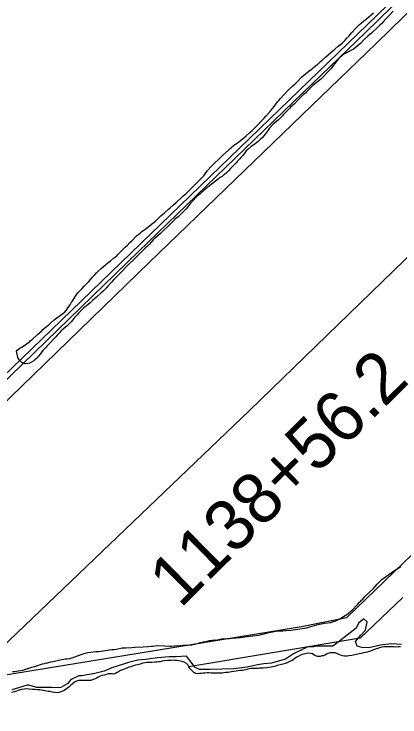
# Model space of a CAD drawing. Extents: x 3161514 to 3199414, y 831166 to 856601.
# Drawn here: x 3188646 to 3189403, y 838243 to 839624 of the extents above; entities that cross this region are included whole.
import ezdxf

# ---------------------------------------------------------------- set-up
doc = ezdxf.new("R2010")
doc.units = 0
for name, color, linetype in [('V-ROAD-CNTR', 7, 'Continuous'), ('V-SITE-VEGE', 7, 'Continuous'), ('V-SURV-IDEN', 7, 'Continuous'), ('V-TOPO-SHOR', 7, 'Continuous')]:
    doc.layers.add(name, color=color, linetype=linetype)

msp = doc.modelspace()

# ---------------------------------------------------------------- linework, layer by layer
at = {"layer": 'V-ROAD-CNTR'}
for points in [[(3190092.5, 840331.1), (3190066.6, 840308.2), (3190048.5, 840288.9), (3190035.5, 840264.6), (3190017.9, 840234.3), (3189990.5, 840218.4), (3189954.3, 840184.1), (3189901.6, 840146), (3189689.3, 839934.3), (3189335.7, 839588.4), (3189212.9, 839469.7)], [(3190109.2, 840305.8), (3190087.5, 840286.6), (3190073, 840271.3), (3190061.7, 840250), (3190039.9, 840212.4), (3190008.6, 840194.2), (3189973.5, 840160.9), (3189921.1, 840123.1), (3189710.4, 839913), (3189356.6, 839566.9), (3189229.9, 839444.4)], [(3189212.9, 839469.7), (3188890.6, 839158.1), (3188118.4, 838407.4)], [(3189229.8, 839444.3), (3188911.5, 839136.5), (3188139.3, 838385.9)]]:
    msp.add_lwpolyline(points, dxfattribs=at)
at = {"layer": 'V-SITE-VEGE'}
for p, q in [((3189396.1, 838533.4), (3189405.1, 838539.3)), ((3189376.7, 838519.8), (3189390.4, 838529.9)), ((3189390.4, 838529.9), (3189396.1, 838533.4)), ((3189358.4, 838504.4), (3189364.2, 838509.6)), ((3189364.2, 838509.6), (3189367.8, 838513.5)), ((3189367.8, 838513.5), (3189376.7, 838519.8)), ((3189333.9, 838479.1), (3189351.2, 838495.9)), ((3189351.2, 838495.9), (3189358.4, 838504.4)), ((3189320.6, 838464.7), (3189323.5, 838468.2)), ((3189323.5, 838468.2), (3189324.9, 838469.6)), ((3189324.9, 838469.6), (3189326.7, 838470.6)), ((3189326.7, 838470.6), (3189328.2, 838472.8)), ((3189328.2, 838472.8), (3189330.7, 838474.9)), ((3189330.7, 838474.9), (3189333.9, 838479.1)), ((3189307.3, 838451), (3189310.9, 838454.5)), ((3189310.9, 838454.5), (3189318.1, 838462.2)), ((3189318.1, 838462.2), (3189320.6, 838464.7)), ((3189284.3, 838435.6), (3189292.9, 838440.5)), ((3189292.9, 838440.5), (3189299.4, 838444.7)), ((3189299.4, 838444.7), (3189302.2, 838447.1)), ((3189302.2, 838447.1), (3189307.3, 838451)), ((3189245.8, 838425.8), (3189255.4, 838427.5)), ((3189255.4, 838427.5), (3189267.5, 838429.1)), ((3189267.5, 838429.1), (3189270, 838429.8)), ((3189270, 838429.8), (3189272.2, 838430.8)), ((3189272.2, 838430.8), (3189276.1, 838431.8)), ((3189276.1, 838431.8), (3189284.3, 838435.6)), ((3189322, 838427.9), (3189317.4, 838417.6)), ((3189332.2, 838435.9), (3189322, 838427.9)), ((3189339.1, 838430.2), (3189332.2, 838435.9)), ((3189335.7, 838414.2), (3189339.1, 838430.2)), ((3189163.1, 838412.3), (3189173.5, 838412.9)), ((3189173.5, 838412.9), (3189179.5, 838413.5)), ((3189179.5, 838413.5), (3189189.1, 838414.1)), ((3189189.1, 838414.1), (3189198.7, 838415)), ((3189198.7, 838415), (3189215.8, 838417.7)), ((3189215.8, 838417.7), (3189220.1, 838418.7)), ((3189220.1, 838418.7), (3189226.5, 838420.4)), ((3189226.5, 838420.4), (3189240.1, 838424.1)), ((3189240.1, 838424.1), (3189245.8, 838425.8)), ((3189317.4, 838417.6), (3189282.1, 838390.3)), ((3189326.6, 838404), (3189335.7, 838414.2)), ((3189074.5, 838398.5), (3189081.9, 838398.7)), ((3189081.9, 838398.7), (3189090.5, 838399.7)), ((3189090.5, 838399.7), (3189103.3, 838401.3)), ((3189103.3, 838401.3), (3189126.1, 838403.9)), ((3189126.1, 838403.9), (3189128.9, 838404.9)), ((3189128.9, 838404.9), (3189133.2, 838405.9)), ((3189133.2, 838405.9), (3189137.1, 838406.6)), ((3189137.1, 838406.6), (3189143.6, 838408.6)), ((3189143.6, 838408.6), (3189163.1, 838412.3)), ((3189316.3, 838391.4), (3189326.6, 838404)), ((3188987.5, 838384.3), (3188995, 838384.9)), ((3188995, 838384.9), (3189003.6, 838387.3)), ((3189003.6, 838387.3), (3189007.9, 838388.3)), ((3189007.9, 838388.3), (3189011.4, 838389.7)), ((3189011.4, 838389.7), (3189017.5, 838390.7)), ((3189017.5, 838390.7), (3189020.7, 838391.3)), ((3189020.7, 838391.3), (3189030, 838393.7)), ((3189030, 838393.7), (3189040.3, 838394.7)), ((3189040.3, 838394.7), (3189042.4, 838394.6)), ((3189042.4, 838394.6), (3189053.1, 838397)), ((3189053.1, 838397), (3189057.7, 838396.9)), ((3189057.7, 838396.9), (3189064.1, 838397.6)), ((3189064.1, 838397.6), (3189069.1, 838397.8)), ((3189069.1, 838397.8), (3189071.6, 838398.5)), ((3189071.6, 838398.5), (3189074.5, 838398.5)), ((3189282.1, 838390.3), (3189271.9, 838382.3)), ((3189319.7, 838382.3), (3189316.3, 838391.4)), ((3189386.9, 838386.9), (3189365.3, 838384.6)), ((3189406.3, 838385.7), (3189386.9, 838386.9)), ((3188791.1, 838370.1), (3188806.8, 838372)), ((3188806.8, 838372), (3188812.8, 838372.3)), ((3188812.8, 838372.3), (3188825.7, 838374.3)), ((3188825.7, 838374.3), (3188833.5, 838375.2)), ((3188833.5, 838375.2), (3188838.1, 838375.9)), ((3188838.1, 838375.9), (3188842.8, 838376.2)), ((3188842.8, 838376.2), (3188847, 838376.9)), ((3188847, 838376.9), (3188858.1, 838379.2)), ((3188858.1, 838379.2), (3188865.5, 838379.1)), ((3188865.5, 838379.1), (3188876.9, 838379.7)), ((3188876.9, 838379.7), (3188883, 838380.3)), ((3188883, 838380.3), (3188899.7, 838381.2)), ((3188899.7, 838381.2), (3188908.9, 838381.8)), ((3188908.9, 838381.8), (3188915, 838382.7)), ((3188915, 838382.7), (3188918.6, 838382.7)), ((3188918.6, 838382.7), (3188927.8, 838383.6)), ((3188927.8, 838383.6), (3188942.4, 838383.1)), ((3188942.4, 838383.1), (3188952, 838382.3)), ((3188952, 838382.3), (3188955.2, 838382.2)), ((3188955.2, 838382.2), (3188961.2, 838382.9)), ((3188961.2, 838382.9), (3188972.6, 838383.8)), ((3188972.6, 838383.8), (3188977.6, 838384.4)), ((3188977.6, 838384.4), (3188987.5, 838384.3)), ((3189222.9, 838381.2), (3189194.5, 838367.5)), ((3189234.3, 838381.2), (3189222.9, 838381.2)), ((3189240, 838382.3), (3189234.3, 838381.2)), ((3189271.9, 838382.3), (3189240, 838382.3)), ((3189328.8, 838380), (3189319.7, 838382.3)), ((3189342.5, 838378.9), (3189328.8, 838380)), ((3189365.3, 838384.6), (3189342.5, 838378.9)), ((3188733.3, 838354.8), (3188746.9, 838357.5)), ((3188746.9, 838357.5), (3188750.8, 838357.5)), ((3188750.8, 838357.5), (3188755.8, 838358.5)), ((3188755.8, 838358.5), (3188759.4, 838359.8)), ((3188759.4, 838359.8), (3188763.6, 838360.8)), ((3188763.6, 838360.8), (3188780.1, 838366.7)), ((3188780.1, 838366.7), (3188781.9, 838367.7)), ((3188781.9, 838367.7), (3188786.1, 838368.7)), ((3188786.1, 838368.7), (3188791.1, 838370.1)), ((3188928, 838359.5), (3188904.1, 838356.1)), ((3188950.8, 838361.8), (3188928, 838359.5)), ((3188964.4, 838361.8), (3188950.8, 838361.8)), ((3188984.9, 838362.9), (3188964.4, 838361.8)), ((3188991.8, 838353.8), (3188984.9, 838362.9)), ((3189178.5, 838357.2), (3189167.1, 838353.8)), ((3189194.5, 838367.5), (3189178.5, 838357.2)), ((3188687, 838342.6), (3188702.3, 838347.8)), ((3188702.3, 838347.8), (3188705.9, 838348.4)), ((3188705.9, 838348.4), (3188708.4, 838349.5)), ((3188708.4, 838349.5), (3188710.5, 838349.4)), ((3188710.5, 838349.4), (3188715.5, 838350.8)), ((3188715.5, 838350.8), (3188725.5, 838352.8)), ((3188725.5, 838352.8), (3188733.3, 838354.8)), ((3188850.6, 838343.6), (3188838, 838340.1)), ((3188860.8, 838347), (3188850.6, 838343.6)), ((3188871.1, 838350.4), (3188860.8, 838347)), ((3188889.3, 838355), (3188871.1, 838350.4)), ((3188904.1, 838356.1), (3188889.3, 838355)), ((3189000.9, 838341.3), (3188991.8, 838353.8)), ((3189123.9, 838345.8), (3189103.4, 838341.3)), ((3189136.4, 838348.1), (3189123.9, 838345.8)), ((3189151.2, 838349.3), (3189136.4, 838348.1)), ((3189167.1, 838353.8), (3189151.2, 838349.3)), ((3188643.5, 838332.5), (3188647, 838332.8)), ((3188647, 838332.8), (3188651, 838333.5)), ((3188651, 838333.5), (3188654.5, 838333.8)), ((3188654.5, 838333.8), (3188663.4, 838335.1)), ((3188663.4, 838335.1), (3188680.9, 838340.9)), ((3188680.9, 838340.9), (3188687, 838342.6)), ((3188823.2, 838333.3), (3188805, 838328.8)), ((3188838, 838340.1), (3188823.2, 838333.3)), ((3189010, 838336.7), (3189000.9, 838341.3)), ((3189030.5, 838336.7), (3189010, 838336.7)), ((3189077.2, 838337.9), (3189030.5, 838336.7)), ((3189103.4, 838341.3), (3189077.2, 838337.9)), ((3188757.2, 838316.2), (3188751.5, 838309.4)), ((3188773.1, 838324.2), (3188757.2, 838316.2)), ((3188778.8, 838324.2), (3188773.1, 838324.2)), ((3188805, 838328.8), (3188778.8, 838324.2)), ((3188671.8, 838306), (3188654.7, 838300.3)), ((3188675.2, 838306), (3188671.8, 838306)), ((3188691.1, 838301.4), (3188675.2, 838306)), ((3188751.5, 838309.4), (3188737.8, 838301.4)), ((3188654.7, 838300.3), (3188642.2, 838296.8)), ((3188704.8, 838301.4), (3188691.1, 838301.4)), ((3188719.6, 838301.4), (3188704.8, 838301.4)), ((3188735.5, 838300.3), (3188719.6, 838301.4)), ((3188737.8, 838301.4), (3188735.5, 838300.3))]:
    msp.add_line(p, q, dxfattribs=at)
for points in [[(3189390.2, 839630.4), (3189382.2, 839621.8), (3189377.1, 839616.5), (3189370.6, 839609.3), (3189366.9, 839605.4), (3189364.1, 839602.7), (3189360.4, 839599.3), (3189357.2, 839596.3), (3189349.9, 839589.7), (3189347.3, 839586.9), (3189345, 839585.2), (3189340.5, 839580.8), (3189333.4, 839574.2), (3189326.3, 839567), (3189319.5, 839561.4), (3189312.1, 839555.6), (3189306.8, 839552.6), (3189301.1, 839549.9), (3189293.5, 839545.5), (3189290.9, 839543.6), (3189282.4, 839535.8), (3189275.3, 839527.5), (3189270.7, 839521.7), (3189268.2, 839517.8), (3189265, 839514.4), (3189263.6, 839512.8), (3189250, 839498.6), (3189247.4, 839495.9), (3189241.7, 839491.2), (3189239.8, 839489.8), (3189232.1, 839483.2), (3189222.2, 839473.5), (3189219.9, 839471.5), (3189217.9, 839469.3), (3189215.1, 839467.1), (3189209.7, 839462.1), (3189203.1, 839455.5), (3189195.5, 839447.5), (3189192.4, 839445), (3189188.7, 839441.4), (3189186.7, 839438.9), (3189178.1, 839430.3), (3189174.5, 839426.4), (3189172.7, 839424.2), (3189169.3, 839420.3), (3189166.8, 839418.4), (3189164.8, 839416.4), (3189154.9, 839408.4), (3189146.9, 839399.5), (3189144.9, 839396.5), (3189138.6, 839388.7), (3189135.5, 839384.3), (3189132.9, 839381.5), (3189130.4, 839379), (3189127, 839376.2), (3189125.3, 839374.3), (3189116.8, 839367.4), (3189111.4, 839364.1), (3189104.6, 839358.6), (3189101.8, 839355.8), (3189094.9, 839346.4), (3189091.2, 839342.8)], [(3189132.2, 839415.4), (3189136.2, 839419.3), (3189140.5, 839423.7), (3189148.5, 839432.9), (3189150.4, 839435.7), (3189156.4, 839442.9), (3189161.3, 839449.3), (3189163.9, 839452.9), (3189165.8, 839454.8), (3189168.7, 839458.5), (3189174.9, 839465.4), (3189186, 839476.7), (3189192.8, 839483.1), (3189196.8, 839487), (3189200.8, 839490.6), (3189210.2, 839500.3), (3189218.1, 839507.2), (3189224.9, 839512.4), (3189229.4, 839515.7), (3189232.3, 839518.2), (3189234.3, 839520.2), (3189243.9, 839528.2), (3189247.6, 839531.5), (3189250.7, 839534), (3189257.5, 839539.8), (3189262.3, 839544.2), (3189272.5, 839553.1), (3189275.7, 839555.5), (3189281.9, 839561.1), (3189289.8, 839567.1), (3189295.5, 839572.7), (3189299.8, 839577.7), (3189303.5, 839581.5), (3189308.3, 839587.7), (3189316.6, 839596.8), (3189323.7, 839603.7), (3189327.1, 839606.8), (3189332.7, 839610.9), (3189336.1, 839613.7), (3189337.6, 839615.3), (3189351.2, 839626.9)], [(3188653.7, 838949.8), (3188650.8, 838962.4), (3188652.5, 838964.1), (3188657.9, 838968.2), (3188661.3, 838970.2), (3188674.6, 838979.2), (3188677.1, 838981.2), (3188678.8, 838982.8), (3188681.9, 838985.3), (3188692.1, 838994.7), (3188700.7, 839002.2), (3188702.9, 839004.7), (3188707.2, 839008.8), (3188714.5, 839013.8), (3188719.4, 839018.2), (3188725.3, 839023.5), (3188730.1, 839027.3), (3188742.3, 839035.9), (3188744.3, 839037.5), (3188748.3, 839042.2), (3188752.6, 839048.1), (3188755.4, 839052.8), (3188757.4, 839055.3), (3188758.6, 839057.5), (3188760, 839059.5), (3188763.4, 839065.1), (3188766.9, 839070.3), (3188771.7, 839076.4), (3188779.7, 839085), (3188783.7, 839089.5), (3188787.6, 839093.6), (3188790.5, 839096.4), (3188792.8, 839099.2), (3188800.4, 839107.8), (3188803.3, 839111.1), (3188807.8, 839115.8), (3188810.7, 839118.6), (3188817.5, 839124.7), (3188831.1, 839136), (3188835.3, 839139.3), (3188841.6, 839144.8), (3188845.3, 839147.6), (3188848.4, 839150.4), (3188850.1, 839152.3), (3188864.6, 839166.4), (3188868.3, 839169.7), (3188873.4, 839175.8), (3188877.1, 839179.2), (3188886.7, 839188.6), (3188893.5, 839193.8), (3188896.4, 839196.3), (3188899.2, 839198.5), (3188903.2, 839201.8), (3188905.2, 839203.2), (3188912.8, 839209.3), (3188918.8, 839213.7), (3188921.3, 839215.3), (3188923.6, 839217.8), (3188927.5, 839221.4), (3188930.1, 839224.2), (3188932.4, 839225.9), (3188934.4, 839227.8), (3188941.2, 839233.9), (3188949.1, 839240.8), (3188952.8, 839243.8), (3188959.3, 839249.9), (3188964.1, 839254.1), (3188974.6, 839264), (3188978.1, 839267.1), (3188983.4, 839271.5), (3188989.4, 839277.3), (3188992.5, 839280.1), (3189001.9, 839289.5), (3189005, 839292.8), (3189007.9, 839296.1), (3189012.4, 839300.6), (3189018.4, 839306.9), (3189026.1, 839316.9), (3189033.8, 839325.8), (3189037.7, 839329.4), (3189049.7, 839341.6), (3189055.6, 839347.4), (3189066.7, 839357.1), (3189069.8, 839359.6), (3189071.2, 839361.2), (3189072.9, 839362.3), (3189074.7, 839364.3), (3189076.4, 839365.4), (3189079.5, 839367.9), (3189082.3, 839369.5), (3189084.6, 839371.5), (3189086.5, 839372.8), (3189090.5, 839375.9), (3189097.6, 839382.2), (3189100.7, 839384.7), (3189108.9, 839391.9), (3189113.5, 839395.5), (3189116.3, 839398.3), (3189120.6, 839402.7), (3189123.4, 839405.5), (3189132.2, 839415.4)], [(3189091.2, 839342.8), (3189089.2, 839340.3), (3189085.8, 839336.9), (3189084.1, 839335), (3189082.7, 839333.1), (3189076.1, 839326.4), (3189073.6, 839323.6), (3189071, 839321.1), (3189066.8, 839316.4), (3189063.9, 839313.1), (3189058.2, 839308.4), (3189056.3, 839307), (3189054.6, 839305.6), (3189050.9, 839303.4), (3189048.9, 839301.8), (3189046.4, 839300.1), (3189033, 839289.4), (3189025.7, 839283.9), (3189019.4, 839278.6), (3189016.6, 839275.6), (3189014.3, 839273.9), (3189010.6, 839270.6), (3189007.5, 839268.1), (3189005, 839265.9), (3188996.4, 839257), (3188991.3, 839250.9), (3188989.3, 839248.1), (3188987, 839245.6), (3188983.6, 839241.2), (3188978.5, 839236.2), (3188974.8, 839232.9), (3188972.5, 839230.4), (3188968.3, 839226.2), (3188961.8, 839221.3), (3188962, 839221), (3188959.5, 839218.8), (3188953.8, 839213.2), (3188947.5, 839206.3), (3188939.9, 839199.7), (3188933.4, 839193.3), (3188928.3, 839188.9), (3188919.5, 839180.9), (3188911.2, 839172), (3188908.4, 839168.7), (3188903.3, 839164.2), (3188898.7, 839159.8), (3188892.8, 839154.3), (3188881.7, 839142.9), (3188880.2, 839141), (3188872, 839133.5), (3188867.2, 839128.2), (3188857.5, 839118.8), (3188850.7, 839111.3), (3188848.1, 839108.9), (3188844.5, 839105.5), (3188841.9, 839102.8), (3188837.3, 839097.5), (3188830.2, 839090), (3188827.7, 839086.7), (3188825.4, 839084.5), (3188821.1, 839080), (3188816.3, 839075.9), (3188807.8, 839067.9), (3188805, 839065.6), (3188800.4, 839061.5), (3188795.3, 839057.4), (3188791.9, 839054), (3188782, 839046), (3188779.4, 839043.3), (3188776.6, 839040.8), (3188772.6, 839036.6), (3188770.1, 839033.6), (3188765.5, 839028.6), (3188758.1, 839020), (3188751.8, 839013.3), (3188749.9, 839011.4), (3188747, 839009.2), (3188738.2, 839001.1), (3188734.5, 838997.3), (3188731.1, 838993.4), (3188728.6, 838991.2), (3188726.3, 838988.4), (3188716, 838977), (3188712.6, 838974), (3188710.9, 838971.8), (3188709.2, 838970.1), (3188703, 838963.4), (3188697.8, 838956.5), (3188694.1, 838952.1), (3188690.7, 838948.5), (3188686.5, 838944.6), (3188684.8, 838943.2), (3188680.2, 838940.2), (3188676.8, 838938.5), (3188673.2, 838937.7), (3188669.5, 838937.5), (3188667.3, 838937.3), (3188664.2, 838938.1), (3188661.4, 838940.1), (3188657.3, 838944.4), (3188653.7, 838949.8)]]:
    msp.add_lwpolyline(points, dxfattribs=at)
at = {"layer": 'V-TOPO-SHOR'}
for points in [[(3190485, 839584.6), (3189298.7, 838438.2), (3189210.2, 838420.5), (3188612.6, 838323.1), (3188532.9, 838340.8), (3188077, 838305.4), (3188072.6, 838261.1), (3187948.6, 838243.4), (3188563.9, 838854.3), (3189205.7, 839474), (3189989.5, 840233.5)], [(3190214.9, 839921), (3189108.3, 838845.4), (3188590.5, 838349.7)], [(3189409.3, 838478), (3189325.2, 838398.4), (3188989.1, 838342)], [(3189404.3, 838381.2), (3189399.8, 838381), (3189394.9, 838380.7), (3189390.7, 838380.9), (3189385.8, 838381), (3189381.4, 838381), (3189377.1, 838381.1), (3189372.5, 838381.1), (3189368.7, 838380.7), (3189365.5, 838379.9), (3189361.5, 838378.8), (3189355.6, 838376.9), (3189351.3, 838375.2), (3189346.6, 838373.5), (3189343, 838372), (3189339, 838370.9), (3189335.7, 838370.2), (3189331.6, 838369.2), (3189327.2, 838368.3), (3189323.4, 838367.5), (3189318.3, 838366.3), (3189315.1, 838365.7), (3189311.6, 838365.1), (3189308.7, 838364.3), (3189303.1, 838363.5), (3189299, 838363.1), (3189294.7, 838362.8), (3189291.3, 838363.5), (3189286.9, 838365.1), (3189283.7, 838366.4), (3189280.6, 838367.6), (3189276, 838369.1), (3189272.6, 838369.7), (3189269.3, 838369.7), (3189265.7, 838369.1), (3189261.8, 838368.2), (3189259.1, 838366.7), (3189256, 838364.8), (3189253.2, 838363.7), (3189249.9, 838363.2), (3189246.8, 838362.1), (3189242.4, 838362.2), (3189237.7, 838363.6), (3189234.4, 838365.7), (3189231.7, 838367.4), (3189227.9, 838368.3)], [(3189227.9, 838368.3), (3189223.8, 838368.6), (3189219.9, 838368.4), (3189216.9, 838367.7), (3189211.5, 838366.2), (3189208.1, 838364.6), (3189203.6, 838362.2), (3189201, 838360.7), (3189198, 838358.7), (3189193.1, 838355.3), (3189188.6, 838352.9), (3189182, 838349.7), (3189177.9, 838348.3), (3189173.3, 838347.2), (3189168.4, 838346), (3189162.7, 838344.2), (3189157.2, 838342.8), (3189151, 838341.3), (3189146.9, 838340.3), (3189142.5, 838339.6), (3189135.3, 838339), (3189131.2, 838339.1), (3189127.9, 838339.1), (3189124.6, 838338.7), (3189123.7, 838338.5), (3189120.9, 838338.5), (3189115.3, 838338.8), (3189111.4, 838338.3), (3189105.2, 838337.1), (3189100.9, 838335.9), (3189097.4, 838335.2), (3189093.5, 838334.8), (3189090.4, 838334.5), (3189085.5, 838333.8), (3189082.2, 838333.3), (3189077.5, 838332.4), (3189073, 838331.8), (3189069.3, 838331.2), (3189066.1, 838330.9), (3189061.2, 838330.5), (3189058.1, 838330.2), (3189055, 838329.7), (3189049.3, 838329.6), (3189046, 838329.5), (3189042.6, 838329.2), (3189038, 838329.3), (3189032.9, 838329.7), (3189028.5, 838329.9), (3189025.2, 838329.9), (3189020.7, 838329.5), (3189017, 838329.2), (3189013.9, 838328.9), (3189010.2, 838328.8), (3189006.6, 838328.4), (3189003, 838329.1), (3188999.2, 838330.6), (3188996.8, 838332.4), (3188994.2, 838335.2), (3188991.3, 838338.6), (3188989.1, 838342), (3188987, 838346.1), (3188984.7, 838348.6), (3188979.9, 838351.1), (3188976.3, 838352.2), (3188973, 838353.2), (3188969.6, 838353.7), (3188965.4, 838354.4), (3188961.4, 838354.6), (3188957.7, 838354.7), (3188954.6, 838354.6), (3188951.1, 838354.6), (3188947.8, 838354.3), (3188940.8, 838353.9), (3188936.9, 838353.2), (3188932.8, 838351.9), (3188929.5, 838351.6), (3188925.9, 838351.2), (3188922.6, 838351), (3188916.7, 838350.6), (3188911.5, 838350.4), (3188907.2, 838350.1), (3188903.3, 838349.7), (3188898.9, 838348.9), (3188893.4, 838347.3), (3188888.2, 838346.1), (3188884.8, 838345.1), (3188880, 838343.7), (3188875.1, 838342.2), (3188871.6, 838340.9), (3188867.8, 838339.3), (3188862.2, 838337.1), (3188859.1, 838336), (3188855.3, 838334.6), (3188851.2, 838332.3), (3188848.4, 838330.6), (3188845, 838328.5), (3188841.7, 838327.7), (3188838.6, 838328.1), (3188834.2, 838328.4), (3188830.9, 838328.3), (3188827.3, 838327.1)], [(3188827.3, 838327.1), (3188823.7, 838325.8), (3188818.6, 838324.6), (3188815.1, 838323.6), (3188811.2, 838321.4), (3188808.2, 838319.6), (3188805.1, 838318), (3188801.5, 838316.8), (3188797, 838315.3), (3188793.6, 838314.9), (3188788.8, 838315.1), (3188784.4, 838315), (3188780.7, 838315.2), (3188777.2, 838315.3), (3188773, 838315.2), (3188768.9, 838313.7), (3188765.1, 838311.7), (3188762.4, 838309.6), (3188760, 838307.5), (3188757.1, 838305.1), (3188754.3, 838302.8), (3188749.5, 838298.9), (3188746.7, 838296.7), (3188743.6, 838294.9), (3188737.8, 838292.5), (3188734.1, 838291.6), (3188729.6, 838290.8), (3188726, 838291.2), (3188721.8, 838292.3), (3188716.9, 838293.1), (3188713.5, 838293.5), (3188709.9, 838294.2), (3188703.4, 838295.4), (3188700.3, 838295.8), (3188696.8, 838296.5), (3188692.4, 838297), (3188687.8, 838297.1), (3188682.4, 838297.3), (3188676.1, 838298.1), (3188671.2, 838298.8), (3188665.9, 838298.2), (3188660.7, 838297.1), (3188654.4, 838295.2), (3188651.2, 838294.1), (3188647.4, 838292.9), (3188641.1, 838291.2)]]:
    msp.add_lwpolyline(points, dxfattribs=at)

# ---------------------------------------------------------------- texts
at = {"layer": 'V-SURV-IDEN'}
msp.add_text('1138+56.2', height=100, rotation=44.6212, dxfattribs=at).set_placement((3188972.2, 838455.3))

doc.saveas('drawing.dxf')
